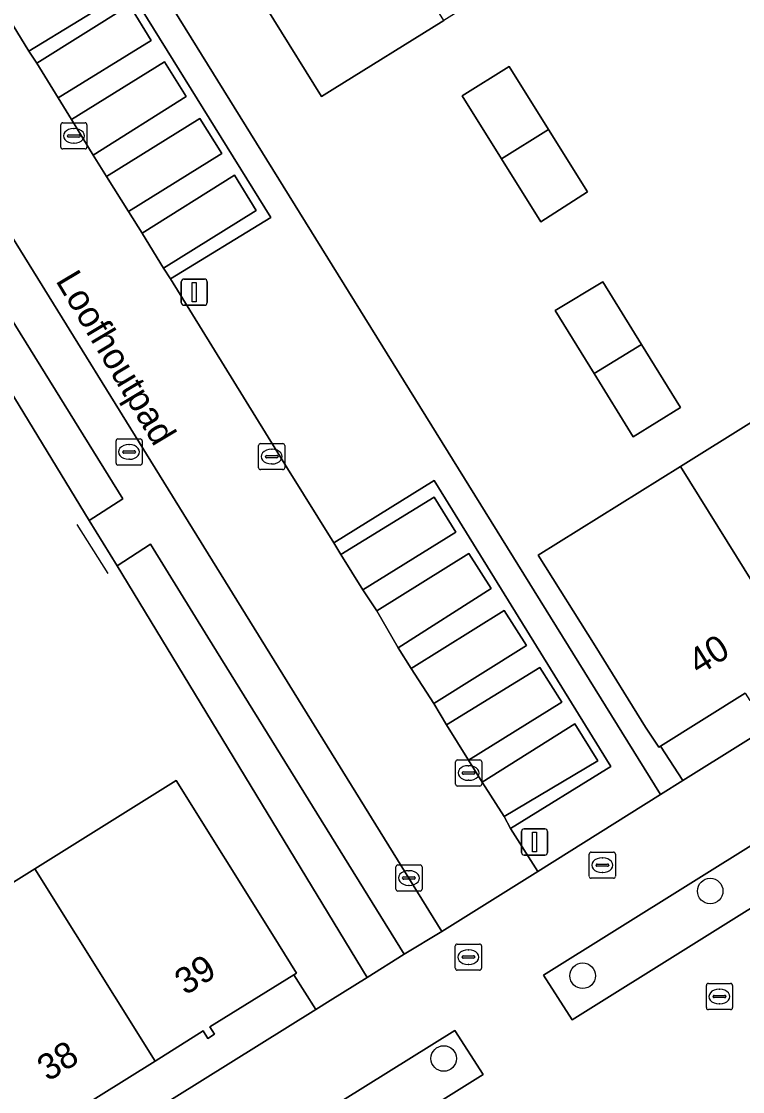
# Model space of a CAD drawing. Extents: x 159279 to 160377, y 384531 to 385888.
# Drawn here: x 159653.75 to 159681.34, y 385523.3 to 385564.25 of the extents above; entities that cross this region are included whole.
import ezdxf

# ---------------------------------------------------------------- set-up
doc = ezdxf.new("R2010")
doc.units = 0
for name, color, linetype in [('IMGEO_Boom', 7, 'Continuous'), ('IMGEO_Erf', 7, 'Continuous'), ('IMGEO_Groenvoorziening', 7, 'Continuous'), ('IMGEO_Hek', 7, 'Continuous'), ('IMGEO_Kolk', 7, 'Continuous'), ('IMGEO_Lichtmast', 7, 'Continuous'), ('IMGEO_Openbare_ruimte_label', 7, 'Continuous'), ('IMGEO_Pand', 7, 'Continuous'), ('IMGEO_Pand_nummerreeks', 7, 'Continuous'), ('IMGEO_Parkeervlak_open', 7, 'Continuous'), ('IMGEO_Rijbaan_lokaal_open', 7, 'Continuous'), ('IMGEO_Rioolput', 7, 'Continuous'), ('IMGEO_Voetgangersgebied_open', 7, 'Continuous'), ('IMGEO_Voetpad_open', 7, 'Continuous')]:
    doc.layers.add(name, color=color, linetype=linetype)

msp = doc.modelspace()

# ---------------------------------------------------------------- linework, layer by layer
at = {"layer": 'IMGEO_Boom'}
for centre in [(159680.098, 385530.975), (159675.22, 385527.734), (159669.903, 385524.568)]:
    msp.add_circle(centre, 0.489, dxfattribs=at)
at = {"layer": 'IMGEO_Erf'}
for points in [[(159683.933, 385573.027), (159679.257, 385570.114), (159674.581, 385567.202), (159669.904, 385564.289), (159665.638, 385561.632), (159665.228, 385561.377), (159659.759, 385570.188), (159659.828, 385570.231), (159658.916, 385571.703), (159656.261, 385570.047), (159678.199, 385534.669), (159679.048, 385535.202), (159678.197, 385536.523), (159678.135, 385536.484), (159677.629, 385537.246), (159675.691, 385540.353), (159673.521, 385543.831), (159678.959, 385547.22), (159684.396, 385550.609)], [(159659.669, 385535.201), (159663.349, 385529.312), (159664.265, 385527.829), (159664.167, 385527.768), (159665.009, 385526.444), (159665.555, 385526.785), (159666.971, 385527.671), (159657.415, 385543.424), (159656.339, 385545.156), (159645.39, 385563.109)], [(159681.433, 385538.552), (159678.197, 385536.523), (159679.048, 385535.202), (159706.033, 385552.051)], [(159638.055, 385521.714), (159643.458, 385525.085), (159648.862, 385528.457), (159654.265, 385531.829), (159659.669, 385535.201)], [(159627.359, 385502.978), (159665.009, 385526.444), (159664.167, 385527.768), (159660.959, 385525.78), (159661.137, 385525.494), (159660.878, 385525.337), (159660.701, 385525.622), (159658.86, 385524.467), (159655.617, 385522.432)]]:
    msp.add_lwpolyline(points, dxfattribs=at)
for points in [[(159670.61, 385561.407), (159672.408, 385562.53), (159673.914, 385560.119), (159675.407, 385557.73), (159673.621, 385556.585), (159672.116, 385558.996)], [(159675.984, 385554.284), (159677.465, 385551.889), (159678.959, 385549.473), (159677.156, 385548.358), (159675.662, 385550.774), (159674.168, 385553.19)]]:
    msp.add_lwpolyline(points, close=True, dxfattribs=at)
at = {"layer": 'IMGEO_Groenvoorziening'}
for points in [[(159652.674, 385565.318), (159654.032, 385563.112), (159657.875, 385565.476), (159663.287, 385556.745), (159659.447, 385554.394), (159663.922, 385547.144), (159665.696, 385544.298), (159669.531, 385546.678), (159676.297, 385535.746), (159672.464, 385533.372), (159673.504, 385531.721), (159678.199, 385534.669), (159656.261, 385570.047)], [(159645.39, 385563.109), (159656.339, 385545.156), (159657.631, 385545.981), (159647.578, 385562.174)]]:
    msp.add_lwpolyline(points, dxfattribs=at)
for points in [[(159660.88, 385540.691), (159658.68, 385544.253), (159657.415, 385543.424), (159666.971, 385527.671), (159668.389, 385528.558)], [(159697.27, 385540.08), (159696.169, 385541.77), (159673.726, 385527.751), (159674.82, 385526.05)], [(159671.416, 385523.955), (159670.328, 385525.644), (159663.49, 385521.377), (159664.634, 385519.717)]]:
    msp.add_lwpolyline(points, close=True, dxfattribs=at)
at = {"layer": 'IMGEO_Hek'}
msp.add_lwpolyline([(159657.069, 385543.121), (159655.877, 385545.002)], dxfattribs=at)
at = {"layer": 'IMGEO_Kolk'}
for p, q in [((159655.252, 385559.443), (159655.252, 385560.295)), ((159655.327, 385560.369), (159656.179, 385560.369)), ((159656.253, 385560.295), (159656.253, 385559.443)), ((159655.511, 385559.863), (159655.511, 385559.875)), ((159655.949, 385559.826), (159655.551, 385559.826)), ((159655.554, 385559.912), (159655.952, 385559.912)), ((159655.74, 385560.149), (159655.765, 385560.149)), ((159655.995, 385559.875), (159655.995, 385559.863)), ((159655.763, 385559.589), (159655.738, 385559.589)), ((159656.179, 385559.369), (159655.327, 385559.369)), ((159662.822, 385547.172), (159662.822, 385548.024)), ((159662.897, 385548.098), (159663.749, 385548.098)), ((159663.823, 385548.024), (159663.823, 385547.172)), ((159663.081, 385547.592), (159663.081, 385547.604)), ((159663.519, 385547.555), (159663.121, 385547.555)), ((159663.124, 385547.641), (159663.522, 385547.641)), ((159663.31, 385547.878), (159663.335, 385547.878)), ((159663.565, 385547.604), (159663.565, 385547.592)), ((159663.333, 385547.318), (159663.308, 385547.318)), ((159663.749, 385547.098), (159662.897, 385547.098)), ((159670.355, 385535.066), (159670.355, 385535.918)), ((159670.43, 385535.992), (159671.282, 385535.992)), ((159670.843, 385535.772), (159670.868, 385535.772)), ((159671.356, 385535.918), (159671.356, 385535.066)), ((159670.614, 385535.486), (159670.614, 385535.498)), ((159671.052, 385535.449), (159670.654, 385535.449)), ((159670.657, 385535.535), (159671.055, 385535.535)), ((159671.098, 385535.498), (159671.098, 385535.486)), ((159671.282, 385534.992), (159670.43, 385534.992)), ((159670.866, 385535.212), (159670.841, 385535.212)), ((159679.952, 385526.513), (159679.952, 385527.365)), ((159680.027, 385527.439), (159680.879, 385527.439)), ((159680.44, 385527.219), (159680.465, 385527.219)), ((159680.953, 385527.365), (159680.953, 385526.513)), ((159680.211, 385526.933), (159680.211, 385526.945)), ((159680.649, 385526.896), (159680.251, 385526.896)), ((159680.254, 385526.982), (159680.652, 385526.982)), ((159680.463, 385526.659), (159680.438, 385526.659)), ((159680.695, 385526.945), (159680.695, 385526.933)), ((159680.879, 385526.439), (159680.027, 385526.439))]:
    msp.add_line(p, q, dxfattribs=at)
for points in [[(159655.252, 385559.443), (159655.252, 385560.295)], [(159655.327, 385560.369), (159656.179, 385560.369)], [(159656.253, 385560.295), (159656.253, 385559.443)], [(159656.179, 385559.369), (159655.327, 385559.369)], [(159662.822, 385547.172), (159662.822, 385548.024)], [(159662.897, 385548.098), (159663.749, 385548.098)], [(159663.823, 385548.024), (159663.823, 385547.172)], [(159663.749, 385547.098), (159662.897, 385547.098)], [(159670.355, 385535.066), (159670.355, 385535.918)], [(159670.43, 385535.992), (159671.282, 385535.992)], [(159671.356, 385535.918), (159671.356, 385535.066)], [(159671.282, 385534.992), (159670.43, 385534.992)], [(159679.952, 385526.513), (159679.952, 385527.365)], [(159680.027, 385527.439), (159680.879, 385527.439)], [(159680.953, 385527.365), (159680.953, 385526.513)], [(159680.879, 385526.439), (159680.027, 385526.439)]]:
    msp.add_lwpolyline(points, dxfattribs=at)
for centre, radius, start, end in [((159655.329, 385560.293), 0.0765, 91.552, 178.448), ((159655.329, 385560.293), 0.0765, 91.552, 178.448), ((159656.177, 385560.293), 0.0765, 1.552, 88.448), ((159656.177, 385560.293), 0.0765, 1.552, 88.448), ((159655.551, 385559.872), 0.0403, 85.8775, 175.7526), ((159655.548, 385559.862), 0.0366, 178.938, 274.7102), ((159655.952, 385559.869), 0.043, 264.8664, 352.4533), ((159655.956, 385559.874), 0.0386, 1.7309, 96.639), ((159655.329, 385559.445), 0.0765, 181.552, 268.448), ((159655.329, 385559.445), 0.0765, 181.552, 268.448), ((159656.177, 385559.445), 0.0765, 271.552, 358.448), ((159656.177, 385559.445), 0.0765, 271.552, 358.448), ((159662.899, 385548.022), 0.0765, 91.552, 178.448), ((159662.899, 385548.022), 0.0765, 91.552, 178.448), ((159663.747, 385548.022), 0.0765, 1.552, 88.448), ((159663.747, 385548.022), 0.0765, 1.552, 88.448), ((159663.121, 385547.601), 0.0403, 85.8775, 175.7526), ((159663.118, 385547.591), 0.0366, 178.938, 274.7102), ((159663.522, 385547.598), 0.043, 264.8664, 352.4533), ((159663.526, 385547.603), 0.0386, 1.7309, 96.639), ((159662.899, 385547.174), 0.0765, 181.552, 268.448), ((159662.899, 385547.174), 0.0765, 181.552, 268.448), ((159663.747, 385547.174), 0.0765, 271.552, 358.448), ((159663.747, 385547.174), 0.0765, 271.552, 358.448), ((159670.432, 385535.916), 0.0765, 91.552, 178.448), ((159670.432, 385535.916), 0.0765, 91.552, 178.448), ((159671.28, 385535.916), 0.0765, 1.552, 88.448), ((159671.28, 385535.916), 0.0765, 1.552, 88.448), ((159670.654, 385535.495), 0.0403, 85.8775, 175.7526), ((159670.651, 385535.485), 0.0366, 178.938, 274.7102), ((159671.055, 385535.492), 0.043, 264.8664, 352.4533), ((159671.059, 385535.497), 0.0386, 1.7309, 96.639), ((159670.432, 385535.068), 0.0765, 181.552, 268.448), ((159670.432, 385535.068), 0.0765, 181.552, 268.448), ((159671.28, 385535.068), 0.0765, 271.552, 358.448), ((159671.28, 385535.068), 0.0765, 271.552, 358.448), ((159680.029, 385527.363), 0.0765, 91.552, 178.448), ((159680.029, 385527.363), 0.0765, 91.552, 178.448), ((159680.877, 385527.363), 0.0765, 1.552, 88.448), ((159680.877, 385527.363), 0.0765, 1.552, 88.448), ((159680.251, 385526.942), 0.0403, 85.8775, 175.7526), ((159680.248, 385526.932), 0.0366, 178.938, 274.7102), ((159680.652, 385526.939), 0.043, 264.8664, 352.4533), ((159680.656, 385526.944), 0.0386, 1.7309, 96.639), ((159680.029, 385526.515), 0.0765, 181.552, 268.448), ((159680.029, 385526.515), 0.0765, 181.552, 268.448), ((159680.877, 385526.515), 0.0765, 271.552, 358.448), ((159680.877, 385526.515), 0.0765, 271.552, 358.448)]:
    msp.add_arc(centre, radius, start, end, dxfattribs=at)
for centre, major_axis, ratio, start_param, end_param in [((159655.739, 385559.869), (-0.387, 0.002), 0.722429, 4.712389, 7.853982), ((159655.764, 385559.869), (-0.39, 0.002), 0.717154, 1.570796, 4.712389), ((159663.309, 385547.598), (-0.387, 0.002), 0.722429, 4.712389, 7.853982), ((159663.334, 385547.598), (-0.39, 0.002), 0.717154, 1.570796, 4.712389), ((159670.842, 385535.492), (-0.387, 0.002), 0.722429, 4.712389, 7.853982), ((159670.867, 385535.492), (-0.39, 0.002), 0.717154, 1.570796, 4.712389), ((159680.439, 385526.939), (-0.387, 0.002), 0.722429, 4.712389, 7.853982), ((159680.464, 385526.939), (-0.39, 0.002), 0.717154, 1.570796, 4.712389)]:
    msp.add_ellipse(centre, major_axis=major_axis, ratio=ratio, start_param=start_param, end_param=end_param, dxfattribs=at)
at = {"layer": 'IMGEO_Lichtmast'}
for p, q in [((159659.863, 385553.49), (159659.863, 385554.29)), ((159659.863, 385554.29), (159659.863, 385553.49)), ((159659.963, 385554.39), (159660.753, 385554.39)), ((159660.753, 385554.39), (159659.963, 385554.39)), ((159660.853, 385554.29), (159660.853, 385553.49)), ((159660.853, 385553.49), (159660.853, 385554.29)), ((159660.753, 385553.39), (159659.963, 385553.39)), ((159659.963, 385553.39), (159660.753, 385553.39)), ((159672.881, 385532.453), (159672.881, 385533.253)), ((159672.881, 385533.253), (159672.881, 385532.453)), ((159672.981, 385533.353), (159673.771, 385533.353)), ((159673.771, 385533.353), (159672.981, 385533.353)), ((159673.871, 385533.253), (159673.871, 385532.453)), ((159673.871, 385532.453), (159673.871, 385533.253)), ((159673.771, 385532.353), (159672.981, 385532.353)), ((159672.981, 385532.353), (159673.771, 385532.353))]:
    msp.add_line(p, q, dxfattribs=at)
for points in [[(159660.283, 385554.265), (159660.433, 385554.265), (159660.433, 385553.515), (159660.283, 385553.515), (159660.283, 385554.265)], [(159673.301, 385533.228), (159673.451, 385533.228), (159673.451, 385532.478), (159673.301, 385532.478), (159673.301, 385533.228)]]:
    msp.add_lwpolyline(points, dxfattribs=at)
for centre, start, end in [((159659.963, 385554.29), 90, 180), ((159659.963, 385554.29), 90, 180), ((159660.753, 385554.29), 0, 90), ((159660.753, 385554.29), 360, 90), ((159659.963, 385553.49), 180, 270), ((159659.963, 385553.49), 180, 270), ((159660.753, 385553.49), 270, 0), ((159660.753, 385553.49), 270, 0), ((159672.981, 385533.253), 90, 180), ((159672.981, 385533.253), 90, 180), ((159673.771, 385533.253), 0, 90), ((159673.771, 385533.253), 360, 90), ((159672.981, 385532.453), 180, 270), ((159672.981, 385532.453), 180, 270), ((159673.771, 385532.453), 270, 0), ((159673.771, 385532.453), 270, 0)]:
    msp.add_arc(centre, 0.1, start, end, dxfattribs=at)
at = {"layer": 'IMGEO_Pand'}
for points in [[(159664.416, 385573.102), (159662.561, 385571.949), (159662.338, 385572.301), (159662.072, 385572.137), (159662.293, 385571.781), (159659.828, 385570.231), (159659.759, 385570.188), (159665.228, 385561.377), (159665.638, 385561.632), (159669.904, 385564.289)], [(159670.61, 385561.407), (159672.116, 385558.996), (159673.914, 385560.119), (159672.408, 385562.53)], [(159673.914, 385560.119), (159672.116, 385558.996), (159673.621, 385556.585), (159675.407, 385557.73)], [(159675.984, 385554.284), (159674.168, 385553.19), (159675.662, 385550.774), (159677.465, 385551.889)], [(159677.465, 385551.889), (159675.662, 385550.774), (159677.156, 385548.358), (159678.959, 385549.473)], [(159684.396, 385550.609), (159678.959, 385547.22), (159683.546, 385539.859), (159685.691, 385541.184), (159685.866, 385540.915), (159686.143, 385541.095), (159685.963, 385541.371), (159687.587, 385542.384), (159688.98, 385543.253)], [(159678.959, 385547.22), (159673.521, 385543.831), (159675.691, 385540.353), (159677.629, 385537.246), (159678.135, 385536.484), (159678.197, 385536.523), (159681.433, 385538.552), (159681.609, 385538.271), (159681.915, 385538.462), (159681.734, 385538.741), (159683.546, 385539.859)], [(159659.669, 385535.201), (159654.265, 385531.829), (159658.86, 385524.467), (159660.701, 385525.622), (159660.878, 385525.337), (159661.137, 385525.494), (159660.959, 385525.78), (159664.167, 385527.768), (159664.265, 385527.829), (159663.349, 385529.312)], [(159654.265, 385531.829), (159648.862, 385528.457), (159653.459, 385521.09), (159655.353, 385522.271), (159655.531, 385521.99), (159655.792, 385522.152), (159655.617, 385522.432), (159658.86, 385524.467)]]:
    msp.add_lwpolyline(points, close=True, dxfattribs=at)
at = {"layer": 'IMGEO_Parkeervlak_open'}
for points in [[(159658.708, 385563.516), (159657.884, 385564.866), (159654.332, 385562.657), (159655.153, 385561.326)], [(159655.664, 385560.499), (159656.495, 385559.127), (159660.048, 385561.377), (159659.218, 385562.698)], [(159657.003, 385558.314), (159657.849, 385556.982), (159661.41, 385559.192), (159660.572, 385560.537)], [(159661.9, 385558.362), (159658.361, 385556.15), (159658.38, 385556.119), (159659.188, 385554.808), (159662.731, 385557.017)], [(159665.971, 385543.858), (159666.808, 385542.504), (159670.364, 385544.708), (159669.531, 385546.047)], [(159671.712, 385542.548), (159670.862, 385543.894), (159667.34, 385541.691), (159668.164, 385540.275)], [(159668.656, 385539.493), (159669.522, 385538.149), (159673.068, 385540.368), (159672.217, 385541.71)], [(159670.004, 385537.336), (159670.849, 385535.981), (159674.424, 385538.196), (159673.585, 385539.534)], [(159671.373, 385535.142), (159672.217, 385533.824), (159675.797, 385535.962), (159674.92, 385537.374)]]:
    msp.add_lwpolyline(points, close=True, dxfattribs=at)
at = {"layer": 'IMGEO_Rijbaan_lokaal_open'}
msp.add_lwpolyline([(159649.046, 385563.015), (159659.033, 385546.887), (159669.834, 385529.432), (159673.504, 385531.721), (159672.464, 385533.372), (159672.217, 385533.824), (159671.373, 385535.142), (159670.849, 385535.981), (159670.004, 385537.336), (159669.522, 385538.149), (159668.656, 385539.493), (159668.164, 385540.275), (159667.34, 385541.691), (159666.808, 385542.504), (159665.971, 385543.858), (159665.696, 385544.298), (159663.922, 385547.144), (159659.447, 385554.394), (159659.188, 385554.808), (159658.38, 385556.119), (159658.361, 385556.15), (159657.849, 385556.982), (159657.003, 385558.314), (159656.495, 385559.127), (159655.664, 385560.499), (159655.153, 385561.326), (159654.332, 385562.657), (159654.032, 385563.112), (159652.674, 385565.318)], dxfattribs=at)
at = {"layer": 'IMGEO_Rioolput'}
for p, q in [((159657.365, 385547.35), (159657.365, 385548.202)), ((159657.44, 385548.276), (159658.292, 385548.276)), ((159657.853, 385548.056), (159657.878, 385548.056)), ((159658.366, 385548.202), (159658.366, 385547.35)), ((159657.624, 385547.77), (159657.624, 385547.782)), ((159658.062, 385547.733), (159657.664, 385547.733)), ((159657.667, 385547.819), (159658.065, 385547.819)), ((159658.108, 385547.782), (159658.108, 385547.77)), ((159658.292, 385547.276), (159657.44, 385547.276)), ((159657.876, 385547.496), (159657.851, 385547.496)), ((159675.473, 385531.538), (159675.473, 385532.39)), ((159675.548, 385532.464), (159676.4, 385532.464)), ((159676.474, 385532.39), (159676.474, 385531.538)), ((159668.147, 385531.973), (159668.999, 385531.973)), ((159675.775, 385532.007), (159676.173, 385532.007)), ((159675.961, 385532.244), (159675.986, 385532.244)), ((159668.072, 385531.047), (159668.072, 385531.899)), ((159668.56, 385531.753), (159668.585, 385531.753)), ((159669.073, 385531.899), (159669.073, 385531.047)), ((159675.732, 385531.958), (159675.732, 385531.97)), ((159676.17, 385531.921), (159675.772, 385531.921)), ((159675.984, 385531.684), (159675.959, 385531.684)), ((159676.216, 385531.97), (159676.216, 385531.958)), ((159668.331, 385531.467), (159668.331, 385531.479)), ((159668.769, 385531.43), (159668.371, 385531.43)), ((159668.374, 385531.516), (159668.772, 385531.516)), ((159668.583, 385531.193), (159668.558, 385531.193)), ((159668.815, 385531.479), (159668.815, 385531.467)), ((159676.4, 385531.464), (159675.548, 385531.464)), ((159668.999, 385530.973), (159668.147, 385530.973)), ((159670.347, 385528.022), (159670.347, 385528.874)), ((159670.422, 385528.948), (159671.274, 385528.948)), ((159670.835, 385528.728), (159670.86, 385528.728)), ((159671.348, 385528.874), (159671.348, 385528.022)), ((159670.606, 385528.442), (159670.606, 385528.454)), ((159671.044, 385528.405), (159670.646, 385528.405)), ((159670.649, 385528.491), (159671.047, 385528.491)), ((159671.09, 385528.454), (159671.09, 385528.442)), ((159671.274, 385527.948), (159670.422, 385527.948)), ((159670.858, 385528.168), (159670.833, 385528.168))]:
    msp.add_line(p, q, dxfattribs=at)
for points in [[(159657.365, 385547.35), (159657.365, 385548.202)], [(159657.44, 385548.276), (159658.292, 385548.276)], [(159658.366, 385548.202), (159658.366, 385547.35)], [(159658.292, 385547.276), (159657.44, 385547.276)], [(159675.473, 385531.538), (159675.473, 385532.39)], [(159675.548, 385532.464), (159676.4, 385532.464)], [(159676.474, 385532.39), (159676.474, 385531.538)], [(159668.147, 385531.973), (159668.999, 385531.973)], [(159668.072, 385531.047), (159668.072, 385531.899)], [(159669.073, 385531.899), (159669.073, 385531.047)], [(159676.4, 385531.464), (159675.548, 385531.464)], [(159668.999, 385530.973), (159668.147, 385530.973)], [(159670.347, 385528.022), (159670.347, 385528.874)], [(159670.422, 385528.948), (159671.274, 385528.948)], [(159671.348, 385528.874), (159671.348, 385528.022)], [(159671.274, 385527.948), (159670.422, 385527.948)]]:
    msp.add_lwpolyline(points, dxfattribs=at)
for centre, radius, start, end in [((159657.442, 385548.2), 0.0765, 91.552, 178.448), ((159657.442, 385548.2), 0.0765, 91.552, 178.448), ((159658.29, 385548.2), 0.0765, 1.552, 88.448), ((159658.29, 385548.2), 0.0765, 1.552, 88.448), ((159657.664, 385547.779), 0.0403, 85.8775, 175.7526), ((159657.661, 385547.769), 0.0366, 178.938, 274.7102), ((159658.065, 385547.776), 0.043, 264.8664, 352.4533), ((159658.069, 385547.781), 0.0386, 1.7309, 96.639), ((159657.442, 385547.352), 0.0765, 181.552, 268.448), ((159657.442, 385547.352), 0.0765, 181.552, 268.448), ((159658.29, 385547.352), 0.0765, 271.552, 358.448), ((159658.29, 385547.352), 0.0765, 271.552, 358.448), ((159675.55, 385532.388), 0.0765, 91.552, 178.448), ((159675.55, 385532.388), 0.0765, 91.552, 178.448), ((159676.398, 385532.388), 0.0765, 1.552, 88.448), ((159676.398, 385532.388), 0.0765, 1.552, 88.448), ((159668.149, 385531.897), 0.0765, 91.552, 178.448), ((159668.149, 385531.897), 0.0765, 91.552, 178.448), ((159668.997, 385531.897), 0.0765, 1.552, 88.448), ((159668.997, 385531.897), 0.0765, 1.552, 88.448), ((159675.772, 385531.967), 0.0403, 85.8775, 175.7526), ((159676.177, 385531.969), 0.0386, 1.7309, 96.639), ((159675.769, 385531.957), 0.0366, 178.938, 274.7102), ((159676.173, 385531.964), 0.043, 264.8664, 352.4533), ((159668.371, 385531.476), 0.0403, 85.8775, 175.7526), ((159668.368, 385531.466), 0.0366, 178.938, 274.7102), ((159668.772, 385531.473), 0.043, 264.8664, 352.4533), ((159668.776, 385531.478), 0.0386, 1.7309, 96.639), ((159675.55, 385531.54), 0.0765, 181.552, 268.448), ((159675.55, 385531.54), 0.0765, 181.552, 268.448), ((159676.398, 385531.54), 0.0765, 271.552, 358.448), ((159676.398, 385531.54), 0.0765, 271.552, 358.448), ((159668.149, 385531.049), 0.0765, 181.552, 268.448), ((159668.149, 385531.049), 0.0765, 181.552, 268.448), ((159668.997, 385531.049), 0.0765, 271.552, 358.448), ((159668.997, 385531.049), 0.0765, 271.552, 358.448), ((159670.424, 385528.872), 0.0765, 91.552, 178.448), ((159670.424, 385528.872), 0.0765, 91.552, 178.448), ((159671.272, 385528.872), 0.0765, 1.552, 88.448), ((159671.272, 385528.872), 0.0765, 1.552, 88.448), ((159670.646, 385528.451), 0.0403, 85.8775, 175.7526), ((159670.643, 385528.441), 0.0366, 178.938, 274.7102), ((159671.047, 385528.448), 0.043, 264.8664, 352.4533), ((159671.051, 385528.453), 0.0386, 1.7309, 96.639), ((159670.424, 385528.024), 0.0765, 181.552, 268.448), ((159670.424, 385528.024), 0.0765, 181.552, 268.448), ((159671.272, 385528.024), 0.0765, 271.552, 358.448), ((159671.272, 385528.024), 0.0765, 271.552, 358.448)]:
    msp.add_arc(centre, radius, start, end, dxfattribs=at)
for centre, major_axis, ratio, start_param, end_param in [((159657.852, 385547.776), (-0.387, 0.002), 0.722429, 4.712389, 7.853982), ((159657.877, 385547.776), (-0.39, 0.002), 0.717154, 1.570796, 4.712389), ((159675.96, 385531.964), (-0.387, 0.002), 0.722429, 4.712389, 7.853982), ((159675.985, 385531.964), (-0.39, 0.002), 0.717154, 1.570796, 4.712389), ((159668.559, 385531.473), (-0.387, 0.002), 0.722429, 4.712389, 7.853982), ((159668.584, 385531.473), (-0.39, 0.002), 0.717154, 1.570796, 4.712389), ((159670.834, 385528.448), (-0.387, 0.002), 0.722429, 4.712389, 7.853982), ((159670.859, 385528.448), (-0.39, 0.002), 0.717154, 1.570796, 4.712389)]:
    msp.add_ellipse(centre, major_axis=major_axis, ratio=ratio, start_param=start_param, end_param=end_param, dxfattribs=at)
at = {"layer": 'IMGEO_Voetgangersgebied_open'}
msp.add_lwpolyline([(159706.033, 385552.051), (159679.048, 385535.202), (159678.199, 385534.669), (159673.504, 385531.721), (159669.834, 385529.432), (159668.389, 385528.558), (159666.971, 385527.671), (159665.555, 385526.785), (159665.009, 385526.444), (159627.359, 385502.978), (159625.659, 385501.917), (159625.156, 385501.603), (159619.877, 385498.309), (159615.638, 385495.651), (159614.413, 385494.87), (159614.675, 385494.461), (159609.795, 385491.39), (159610.606, 385490.161), (159581.215, 385471.84)], dxfattribs=at)
for points in [[(159673.726, 385527.751), (159696.169, 385541.77), (159697.27, 385540.08), (159674.82, 385526.05)], [(159663.49, 385521.377), (159670.328, 385525.644), (159671.416, 385523.955), (159664.634, 385519.717)]]:
    msp.add_lwpolyline(points, close=True, dxfattribs=at)
at = {"layer": 'IMGEO_Voetpad_open'}
for points in [[(159656.495, 385559.127), (159657.003, 385558.314), (159660.572, 385560.537), (159661.41, 385559.192), (159657.849, 385556.982), (159658.361, 385556.15), (159661.9, 385558.362), (159662.731, 385557.017), (159659.188, 385554.808), (159659.447, 385554.394), (159663.287, 385556.745), (159657.875, 385565.476), (159654.032, 385563.112), (159654.332, 385562.657), (159657.884, 385564.866), (159658.708, 385563.516), (159655.153, 385561.326), (159655.664, 385560.499), (159659.218, 385562.698), (159660.048, 385561.377)], [(159659.033, 385546.887), (159649.046, 385563.015), (159647.578, 385562.174), (159657.631, 385545.981), (159656.339, 385545.156), (159657.415, 385543.424), (159658.68, 385544.253), (159660.88, 385540.691), (159668.389, 385528.558), (159669.834, 385529.432)], [(159669.522, 385538.149), (159670.004, 385537.336), (159673.585, 385539.534), (159674.424, 385538.196), (159670.849, 385535.981), (159671.373, 385535.142), (159674.92, 385537.374), (159675.797, 385535.962), (159672.217, 385533.824), (159672.464, 385533.372), (159676.297, 385535.746), (159669.531, 385546.678), (159665.696, 385544.298), (159665.971, 385543.858), (159669.531, 385546.047), (159670.364, 385544.708), (159666.808, 385542.504), (159667.34, 385541.691), (159670.862, 385543.894), (159671.712, 385542.548), (159668.164, 385540.275), (159668.656, 385539.493), (159672.217, 385541.71), (159673.068, 385540.368)]]:
    msp.add_lwpolyline(points, close=True, dxfattribs=at)

# ---------------------------------------------------------------- texts
at = {"layer": 'IMGEO_Openbare_ruimte_label'}
msp.add_text('Loofhoutpad', height=1, rotation=300.8261, dxfattribs=at).set_placement((159655.035, 385554.329))
at = {"layer": 'IMGEO_Pand_nummerreeks'}
for s, rotation, p in [('40', 32.0856, (159679.664, 385539.213)), ('39', 32.1086, (159660.019, 385526.965)), ('38', 32.1086, (159654.761, 385523.666))]:
    msp.add_text(s, height=1, rotation=rotation, dxfattribs=at).set_placement(p)

doc.saveas('drawing.dxf')
